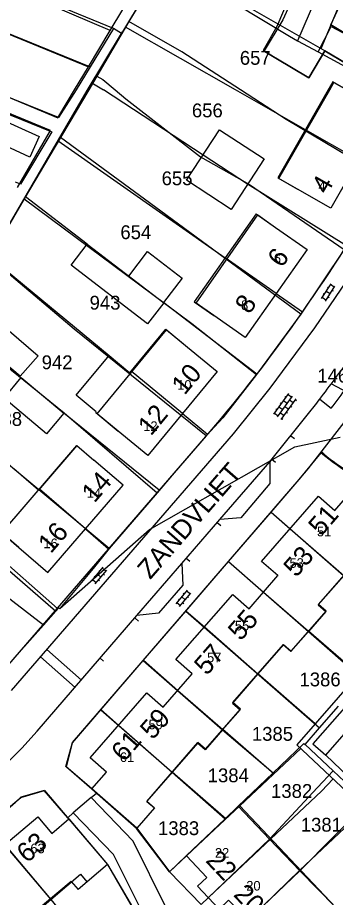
# Model space of a CAD drawing. Extents: x 148816 to 151297, y 399515 to 402500.
# Drawn here: x 150165.8 to 150207.2, y 400394.8 to 400509.4 of the extents above; entities that cross this region are included whole.
import ezdxf

# ---------------------------------------------------------------- set-up
doc = ezdxf.new("R2010")
doc.units = 0
for name, color, linetype in [('B01 Hoofdgebouw  [D] Norm', 7, 'Continuous'), ('B01 Hoofdgebouw  [T] Norm', 7, 'Continuous'), ('B01 hoofgebouw', 7, 'Continuous'), ('B02 Bijgebouw  [D] Norm', 7, 'Continuous'), ('B07 Tussenmuur  [D] Norm', 7, 'Continuous'), ('B07 Tussenmuur  [T] Norm', 7, 'Continuous'), ('G01 perceelsgrens', 7, 'Continuous'), ('S02 Open verharding  Norm', 7, 'Continuous'), ('T01 Muur  [D] Gem', 7, 'Continuous'), ('T04 Haag heg  [D] Gem', 7, 'Continuous'), ('V00 Kant verharding algemeen  [D] Norm', 7, 'Continuous'), ('V00 Kant verharding algemeen  [T] Norm', 7, 'Continuous'), ('V00 Kant verharding algemeen secundair  [T] Gem', 7, 'Continuous'), ('Z01 perceelnummer', 7, 'Continuous'), ('Z02 huisnummer', 7, 'Continuous'), ('Z02 Huisnummer  [Tekst] Norm', 7, 'Continuous'), ('Z06 straatnaam', 7, 'Continuous')]:
    doc.layers.add(name, color=color, linetype=linetype)

msp = doc.modelspace()

# ---------------------------------------------------------------- linework, layer by layer
at = {"layer": 'B01 Hoofdgebouw  [D] Norm'}
for p, q in [((150206.84, 400501.04), (150206.24, 400500)), ((150208.66, 400500), (150206.84, 400501.04)), ((150206.24, 400500), (150199.69, 400488.53)), ((150199.69, 400488.53), (150202.23, 400487.08)), ((150196.84, 400483.87), (150188.79, 400472.39)), ((150196.84, 400483.87), (150199.38, 400482.09)), ((150188.79, 400472.39), (150191.33, 400470.61)), ((150180.41, 400463.17), (150185.07, 400468.83)), ((150185.07, 400468.83), (150187.9, 400466.49)), ((150173.4, 400460.23), (150177.69, 400465.42)), ((150177.69, 400465.42), (150180.41, 400463.17)), ((150176.03, 400458.06), (150173.4, 400460.23)), ((150175.97, 400457.98), (150176.03, 400458.06)), ((150175.97, 400457.98), (150178.89, 400455.57)), ((150173.51, 400453.67), (150168.51, 400447.88)), ((150173.51, 400453.67), (150175.72, 400451.77)), ((150168.51, 400447.88), (150165.3, 400450.65)), ((150163.7, 400442.34), (150165.93, 400440.41)), ((150204.96, 400433), (150211.55, 400440.56)), ((150205.96, 400432.14), (150204.96, 400433)), ((150201.4, 400426.91), (150205.96, 400432.14)), ((150193.83, 400420.22), (150200.41, 400427.78)), ((150200.41, 400427.78), (150201.4, 400426.91)), ((150194.82, 400419.36), (150193.83, 400420.22)), ((150190.27, 400414.13), (150194.82, 400419.36)), ((150182.61, 400407.35), (150189.27, 400415)), ((150190.27, 400414.13), (150189.27, 400415)), ((150182.61, 400407.35), (150183.6, 400406.49)), ((150194.7, 400406.77), (150191.43, 400403.7)), ((150194.7, 400406.77), (150207.16, 400393.58)), ((150172.78, 400396.93), (150166.16, 400391.4)), ((150172.78, 400396.93), (150173.67, 400395.89))]:
    msp.add_line(p, q, dxfattribs=at)
at = {"layer": 'B01 Hoofdgebouw  [T] Norm'}
for p, q in [((150205.81, 400505.07), (150203.72, 400501.57)), ((150214.3, 400500), (150205.81, 400505.07)), ((150203.72, 400501.57), (150199.43, 400504.13)), ((150213.72, 400497.11), (150206.57, 400484.6)), ((150206.57, 400484.6), (150202.23, 400487.08)), ((150199.38, 400482.09), (150203.47, 400479.22)), ((150203.47, 400479.22), (150195.42, 400467.74)), ((150195.42, 400467.74), (150191.33, 400470.61)), ((150187.9, 400466.49), (150191.76, 400463.31)), ((150191.76, 400463.31), (150182.75, 400452.39)), ((150182.75, 400452.39), (150178.89, 400455.57)), ((150179.51, 400448.51), (150175.72, 400451.77)), ((150169.72, 400437.15), (150179.51, 400448.51)), ((150197.56, 400438.6), (150204.96, 400447.1)), ((150204.96, 400447.1), (150207.09, 400445.24)), ((150207.09, 400445.24), (150209.02, 400447.44)), ((150165.93, 400440.41), (150169.72, 400437.15)), ((150199.69, 400436.75), (150197.56, 400438.6)), ((150195.94, 400432.44), (150199.69, 400436.75)), ((150186.38, 400425.82), (150193.82, 400434.3)), ((150193.82, 400434.3), (150195.94, 400432.44)), ((150188.51, 400423.96), (150186.38, 400425.82)), ((150184.76, 400419.64), (150188.51, 400423.96)), ((150175.22, 400413.04), (150182.63, 400421.5)), ((150182.63, 400421.5), (150184.76, 400419.64)), ((150177.35, 400411.16), (150175.22, 400413.04)), ((150175.45, 400408.97), (150177.35, 400411.16)), ((150181.29, 400403.85), (150175.45, 400408.97)), ((150183.6, 400406.49), (150181.29, 400403.85)), ((150159.79, 400398.07), (150168.41, 400405.33)), ((150168.41, 400405.33), (150170.23, 400403.17)), ((150170.23, 400403.17), (150172.46, 400405.06)), ((150172.46, 400405.06), (150177.49, 400399.13)), ((150191.43, 400403.7), (150187.79, 400400.27)), ((150187.79, 400400.27), (150190.43, 400397.46)), ((150177.49, 400399.13), (150173.67, 400395.89)), ((150190.43, 400397.46), (150189.22, 400396.32)), ((150189.22, 400396.32), (150192.04, 400393.32))]:
    msp.add_line(p, q, dxfattribs=at)
at = {"layer": 'B01 hoofgebouw'}
for points in [[(150217.04, 400502.19), (150206.58, 400508.46), (150209.59, 400515.05), (150204.14, 400517.53), (150200.3, 400509.13), (150197.88, 400505.06), (150203.72, 400501.57)], [(150199.43, 400504.13), (150203.72, 400501.57), (150205.81, 400505.07), (150214.3, 400500)], [(150206.42, 400500), (150206.97, 400500.97), (150208.66, 400500)], [(150202.23, 400487.08), (150199.82, 400488.46), (150206.42, 400500)], [(150209.38, 400499.59), (150213.72, 400497.11), (150206.57, 400484.6), (150202.23, 400487.08)], [(150191.33, 400470.61), (150189.03, 400472.23), (150197.08, 400483.71), (150199.38, 400482.09)], [(150199.38, 400482.09), (150203.47, 400479.22), (150195.42, 400467.74), (150191.33, 400470.61)], [(150178.89, 400455.57), (150176.15, 400457.83), (150185.16, 400468.74), (150187.9, 400466.49)], [(150187.9, 400466.49), (150191.76, 400463.31), (150182.75, 400452.39), (150178.89, 400455.57)], [(150165.93, 400440.41), (150163.72, 400442.31), (150173.51, 400453.67), (150175.72, 400451.77)], [(150165.93, 400440.41), (150169.72, 400437.15), (150179.51, 400448.51), (150175.72, 400451.77)], [(150183.6, 400406.49), (150181.29, 400403.85), (150176.05, 400408.44), (150175.45, 400408.97), (150177.35, 400411.16), (150175.22, 400413.04), (150182.63, 400421.5), (150184.76, 400419.64), (150188.51, 400423.96), (150186.38, 400425.82), (150193.82, 400434.3), (150195.94, 400432.44), (150199.69, 400436.75), (150197.56, 400438.6), (150204.96, 400447.1), (150207.09, 400445.24), (150209.02, 400447.44), (150214.85, 400442.34), (150212.54, 400439.69)], [(150212.55, 400439.64), (150211.55, 400440.51), (150208.25, 400436.74), (150204.94, 400432.95), (150205.94, 400432.07), (150203.67, 400429.47), (150201.38, 400426.85), (150200.38, 400427.72), (150197.07, 400423.94), (150193.76, 400420.15), (150194.77, 400419.27), (150192.48, 400416.66), (150190.21, 400414.05), (150189.2, 400414.92), (150185.9, 400411.14), (150182.61, 400407.37), (150183.61, 400406.5)], [(150199.69, 400436.75), (150199.7, 400436.75)], [(150207.16, 400393.58), (150202.52, 400398.3), (150198.6, 400402.42), (150194.5, 400406.72), (150191.43, 400403.7)], [(150156.52, 400392.33), (150161.61, 400395.91), (150159.79, 400398.07), (150168.41, 400405.33), (150170.23, 400403.17), (150172.46, 400405.06), (150177.49, 400399.13), (150173.67, 400395.89)], [(150191.43, 400403.7), (150187.79, 400400.27), (150190.43, 400397.46), (150189.22, 400396.32), (150192.04, 400393.32), (150193.24, 400394.48), (150198.31, 400389.23), (150197.11, 400388.07), (150199.96, 400385.1), (150201.14, 400386.27), (150203.81, 400383.47), (150210.55, 400389.9), (150207.16, 400393.58)], [(150125.39, 400370.77), (150129.59, 400371.91), (150133.78, 400373.06), (150133.32, 400374.4), (150138.02, 400376.1), (150142.77, 400377.83), (150143.21, 400376.52), (150147.17, 400378.33), (150151.17, 400380.17), (150150.49, 400381.37), (150154.86, 400383.88), (150159.27, 400386.41), (150159.98, 400385.19), (150163.57, 400387.72), (150167.17, 400390.26), (150166.29, 400391.34), (150170.12, 400394.58), (150173.98, 400397.86), (150174.82, 400396.86), (150174.85, 400396.83)]]:
    msp.add_lwpolyline(points, dxfattribs=at)
at = {"layer": 'B02 Bijgebouw  [D] Norm'}
for p, q in [((150203.05, 400516.6), (150199.56, 400508.24)), ((150205.31, 400505.36), (150208.92, 400514.04)), ((150199.56, 400508.24), (150197.78, 400505.12)), ((150206.59, 400508.45), (150212.75, 400504.76)), ((150197.78, 400505.12), (150199.43, 400504.13))]:
    msp.add_line(p, q, dxfattribs=at)
for points in [[(150163.51, 400496.24), (150168.58, 400493.92), (150167.36, 400491.24), (150162.28, 400493.57)], [(150197.89, 400491), (150193.58, 400484.42), (150187.77, 400488.22), (150192.09, 400494.8)], [(150174.85, 400479.9), (150184.81, 400472.25), (150182.72, 400469.52), (150172.76, 400477.17)], [(150169.57, 400455.23), (150164.03, 400459.85), (150166.27, 400462.54), (150171.82, 400457.92)], [(150205.91, 400413.38), (150211.89, 400420.22), (150210.21, 400421.68), (150204.24, 400414.84)]]:
    msp.add_lwpolyline(points, close=True, dxfattribs=at)
for points in [[(150180.27, 400475.74), (150182.72, 400478.94), (150187.22, 400475.49), (150184.77, 400472.29)], [(150159.32, 400473.24), (150168.45, 400465.37), (150166.12, 400462.7), (150157.41, 400469.99), (150159.3, 400473.14)]]:
    msp.add_lwpolyline(points, dxfattribs=at)
at = {"layer": 'B07 Tussenmuur  [D] Norm'}
for p, q in [((150205.79, 400505.08), (150199.71, 400508.56)), ((150205.79, 400505.08), (150199.71, 400508.56)), ((150210.14, 400490.85), (150203.27, 400494.79)), ((150210.14, 400490.85), (150203.27, 400494.79)), ((150195.74, 400487.71), (150189.93, 400491.51)), ((150195.74, 400487.71), (150189.93, 400491.51)), ((150199.45, 400473.48), (150192.81, 400478.13)), ((150199.45, 400473.48), (150192.81, 400478.13)), ((150187.26, 400457.85), (150180.57, 400463.37)), ((150187.26, 400457.85), (150180.57, 400463.37)), ((150174.61, 400442.83), (150168.62, 400448)), ((150174.61, 400442.83), (150168.62, 400448))]:
    msp.add_line(p, q, dxfattribs=at)
at = {"layer": 'B07 Tussenmuur  [T] Norm'}
for p, q in [((150201.26, 400442.85), (150208.25, 400436.77)), ((150197.82, 400434.6), (150203.66, 400429.51)), ((150190.1, 400430.06), (150197.06, 400423.96)), ((150186.64, 400421.8), (150192.51, 400416.7)), ((150178.93, 400417.27), (150185.91, 400411.16)), ((150190.63, 400394.82), (150198.75, 400402.46)), ((150164.1, 400401.7), (150170.05, 400394.63)), ((150195.77, 400391.85), (150202.53, 400398.38))]:
    msp.add_line(p, q, dxfattribs=at)
at = {"layer": 'G01 perceelsgrens'}
for points in [[(150217.63, 400542.12), (150202.25, 400506.4)], [(150204.92, 400504.94), (150206.63, 400508.25), (150211.95, 400505.44), (150225.95, 400537.65)], [(150177.82, 400507.72), (150148.99, 400520.03)], [(150146.78, 400514.64), (150175, 400503)], [(150177.82, 400507.72), (150181, 400513.03)], [(150182.42, 400512.5), (150180.29, 400508.88)], [(150194.2, 400511.21), (150201.2, 400506.97), (150202.25, 400506.4)], [(150180.29, 400508.88), (150176.09, 400501.77)], [(150194.79, 400500), (150187.15, 400504.95), (150180.29, 400508.88)], [(150175, 400503), (150177.82, 400507.72)], [(150202.25, 400506.4), (150204.92, 400504.94)], [(150204.92, 400504.94), (150214.02, 400500)], [(150173.21, 400500), (150175, 400503)], [(150176.09, 400501.77), (150175.04, 400500)], [(150176.09, 400501.77), (150176.87, 400501.33), (150178.49, 400500)], [(150165.76, 400487.27), (150170.06, 400494.72), (150157.21, 400500)], [(150162.3, 400500), (150171.03, 400496.37), (150173.21, 400500)], [(150175.04, 400500), (150172.59, 400495.85), (150171.37, 400493.79)], [(150178.49, 400500), (150179.89, 400498.84), (150189.58, 400491.29), (150195.99, 400487.69), (150208.29, 400479.19)], [(150213.81, 400488.37), (150200.76, 400496.13), (150194.79, 400500)], [(150171.37, 400493.79), (150166.65, 400485.81)], [(150202.68, 400470.79), (150184.42, 400484.19), (150171.37, 400493.79)], [(150166.65, 400485.81), (150162.11, 400478.13)], [(150166.65, 400485.81), (150188.45, 400469.59), (150196.91, 400462.95)], [(150208.29, 400479.19), (150202.68, 400470.79)], [(150190.34, 400454.94), (150173.14, 400468.84), (150162.11, 400478.13)], [(150202.68, 400470.79), (150198.22, 400464.74), (150196.91, 400462.95)], [(150157.2, 400469.81), (150171.83, 400457.93), (150183.94, 400447.52)], [(150196.91, 400462.95), (150192.52, 400457.29), (150190.34, 400454.94)], [(150177.7, 400440.29), (150152.29, 400461.46)], [(150171.27, 400432.46), (150182.98, 400442.74), (150201.88, 400453.53), (150207.77, 400454.78)], [(150190.34, 400454.94), (150186.16, 400450.15), (150183.94, 400447.52)], [(150198.79, 400445), (150202.45, 400449.25), (150205.33, 400452.75), (150206.93, 400451.49)], [(150169.14, 400430.29), (150147.26, 400447.18), (150149.65, 400450.45)], [(150149.65, 400450.45), (150170.76, 400432.1)], [(150183.94, 400447.52), (150177.7, 400440.29)], [(150193.26, 400438.57), (150198.79, 400445)], [(150198.79, 400445), (150216.26, 400429.74)], [(150177.7, 400440.29), (150175.64, 400437.67), (150171.27, 400432.46)], [(150187.7, 400432.12), (150193.26, 400438.57)], [(150193.26, 400438.57), (150197.82, 400434.6), (150203.67, 400429.47), (150210.66, 400423.33)], [(150169.14, 400430.29), (150170.76, 400432.1)], [(150170.76, 400432.1), (150171.16, 400432.55), (150171.27, 400432.46)], [(150182.15, 400425.68), (150187.7, 400432.12)], [(150187.7, 400432.12), (150205.1, 400416.94)], [(150163.71, 400424.18), (150163.81, 400424.3), (150169.14, 400430.29)], [(150176.61, 400419.25), (150182.15, 400425.68)], [(150182.15, 400425.68), (150192.48, 400416.66), (150199.04, 400411.06)], [(150185.58, 400398.2), (150181.28, 400403.84), (150175.45, 400408.94), (150172.15, 400411.81), (150172.94, 400414.99), (150176.61, 400419.25)], [(150176.61, 400419.25), (150185.9, 400411.14), (150192.8, 400405.1)], [(150205.1, 400416.94), (150207.57, 400419.77)], [(150203.22, 400414.76), (150205.1, 400416.94)], [(150199.04, 400411.06), (150203.06, 400414.89), (150203.22, 400414.76)], [(150203.22, 400414.76), (150206.87, 400411.34)], [(150189.67, 400393.91), (150190.64, 400394.82), (150198.6, 400402.42), (150204.84, 400409.17), (150206.87, 400411.34)], [(150192.8, 400405.1), (150194.5, 400406.72), (150199.04, 400411.06)], [(150206.87, 400411.34), (150211.31, 400407.16)], [(150161.89, 400404.29), (150166.22, 400407.85), (150169.27, 400408.77), (150172.45, 400405.04), (150177.48, 400399.12), (150180.74, 400393.59)], [(150193.58, 400389.81), (150195.78, 400391.86), (150202.52, 400398.3), (150211.31, 400407.16)], [(150161.89, 400404.29), (150170.12, 400394.58), (150175.22, 400388.34)], [(150185.58, 400398.2), (150187.75, 400400.27), (150192.8, 400405.1)], [(150185.58, 400398.2), (150189.67, 400393.91)]]:
    msp.add_lwpolyline(points, dxfattribs=at)
msp.add_arc((150216.89, 400464.41), 16.31, 232.3732, 267.7987, dxfattribs=at)
at = {"layer": 'S02 Open verharding  Norm'}
for p, q in [((150205.35, 400472.83), (150206.6, 400474.76)), ((150205.86, 400472.5), (150207.1, 400474.44)), ((150206.12, 400474.3), (150206.25, 400474.22)), ((150207.02, 400474.31), (150206.52, 400474.64)), ((150206.75, 400473.89), (150206.88, 400473.81)), ((150205.94, 400472.63), (150205.43, 400472.96)), ((150205.58, 400473.46), (150205.7, 400473.38)), ((150205.98, 400473.8), (150206.48, 400473.47)), ((150206.21, 400473.05), (150206.34, 400472.97)), ((150199.14, 400457.79), (150201.09, 400460.46)), ((150201, 400460.34), (150201.48, 400459.98)), ((150199.63, 400457.44), (150201.57, 400460.1)), ((150200.11, 400459.13), (150199.99, 400459.21)), ((150200.11, 400457.09), (150202.06, 400459.75)), ((150200.41, 400459.53), (150200.89, 400459.18)), ((150200.7, 400459.93), (150200.58, 400460.02)), ((150201.67, 400459.23), (150201.19, 400459.58)), ((150201.97, 400459.63), (150202.09, 400459.54)), ((150199.23, 400457.91), (150199.71, 400457.56)), ((150199.52, 400458.32), (150199.4, 400458.41)), ((150199.82, 400458.72), (150200.3, 400458.37)), ((150200.01, 400457.96), (150200.49, 400457.61)), ((150200.6, 400458.77), (150201.08, 400458.42)), ((150200.79, 400458.01), (150200.91, 400457.93)), ((150201.38, 400458.82), (150201.5, 400458.73)), ((150200.2, 400457.21), (150200.32, 400457.12)), ((150175.44, 400436.07), (150176.93, 400437.83)), ((150175.9, 400435.69), (150177.39, 400437.44)), ((150176.39, 400437.43), (150176.51, 400437.33)), ((150177.29, 400437.33), (150176.83, 400437.71)), ((150176, 400435.8), (150175.54, 400436.19)), ((150175.75, 400436.67), (150175.86, 400436.57)), ((150176.19, 400436.95), (150176.64, 400436.56)), ((150176.32, 400436.18), (150176.43, 400436.09)), ((150176.97, 400436.95), (150177.08, 400436.85)), ((150186.42, 400433.09), (150187.89, 400434.86)), ((150186.88, 400432.71), (150188.35, 400434.48)), ((150187.16, 400433.98), (150187.62, 400433.59)), ((150187.36, 400434.46), (150187.47, 400434.36)), ((150188.26, 400434.36), (150187.79, 400434.74)), ((150187.94, 400433.98), (150188.05, 400433.88)), ((150186.98, 400432.82), (150186.52, 400433.21)), ((150186.72, 400433.69), (150186.84, 400433.59)), ((150187.3, 400433.21), (150187.41, 400433.11))]:
    msp.add_line(p, q, dxfattribs=at)
at = {"layer": 'T01 Muur  [D] Gem'}
msp.add_line((150177.49, 400399.13), (150180.7, 400393.57), dxfattribs=at)
at = {"layer": 'T04 Haag heg  [D] Gem'}
for p, q in [((150178.27, 400508), (150155.52, 400517.33)), ((150185.04, 400516.92), (150179.46, 400507.56)), ((150199.71, 400508.56), (150189.09, 400514.64)), ((150175.2, 400502.98), (150158.33, 400509.89)), ((150194.14, 400500), (150179.83, 400508.18)), ((150175.46, 400500.91), (150176.98, 400500)), ((150189.93, 400491.51), (150176.98, 400500)), ((150203.27, 400494.79), (150194.14, 400500)), ((150171.06, 400493.38), (150192.81, 400478.13)), ((150208.6, 400479.67), (150195.74, 400487.71)), ((150174.85, 400479.9), (150166.8, 400486.07)), ((150162.21, 400478.19), (150177.69, 400465.42)), ((150199.45, 400473.48), (150202.88, 400471.08)), ((150196.93, 400462.97), (150184.81, 400472.25)), ((150184.23, 400447.86), (150171.82, 400457.92)), ((150187.26, 400457.85), (150190.52, 400455.15)), ((150198.79, 400445.02), (150201.26, 400442.85)), ((150159.12, 400442.93), (150170.96, 400432.48)), ((150174.61, 400442.83), (150177.64, 400440.22)), ((150193.25, 400438.6), (150197.82, 400434.6)), ((150187.7, 400432.16), (150190.1, 400430.06)), ((150210.13, 400423.87), (150203.66, 400429.51)), ((150182.16, 400425.73), (150186.64, 400421.8)), ((150204.53, 400417.45), (150197.06, 400423.96)), ((150176.61, 400419.3), (150178.93, 400417.27)), ((150199.14, 400410.93), (150192.51, 400416.7)), ((150202.67, 400414.25), (150194.7, 400406.77)), ((150192.89, 400405.07), (150185.91, 400411.16)), ((150206.87, 400410.3), (150205.36, 400408.7)), ((150205.36, 400408.7), (150198.75, 400402.46)), ((150211.02, 400406.4), (150202.53, 400398.38))]:
    msp.add_line(p, q, dxfattribs=at)
msp.add_lwpolyline([(150181.29, 400403.85), (150185.58, 400398.17), (150187.79, 400400.27)], dxfattribs=at)
at = {"layer": 'V00 Kant verharding algemeen  [D] Norm'}
msp.add_line((150211.97, 400407.58), (150205.91, 400413.38), dxfattribs=at)
msp.add_lwpolyline([(150217.71, 400430.27), (150219.41, 400432.22), (150218.28, 400433.21), (150202.14, 400414.72), (150215.15, 400402.49)], dxfattribs=at)
at = {"layer": 'V00 Kant verharding algemeen  [T] Norm'}
for p, q in [((150178.26, 400507.99), (150173.39, 400500.01)), ((150174.86, 400499.9), (150179.45, 400507.56)), ((150179.32, 400507.35), (150178.26, 400507.99)), ((150159.32, 400473.24), (150174.86, 400499.9)), ((150171.12, 400496.4), (150162.14, 400500.03)), ((150173.39, 400500.01), (150171.12, 400496.4)), ((150210.08, 400477.32), (150204.43, 400469.01)), ((150204.43, 400469.01), (150198.61, 400461.16)), ((150198.61, 400461.16), (150193.84, 400455.22)), ((150203.61, 400450.65), (150210.14, 400459.08)), ((150198.76, 400451.74), (150203.68, 400457.85)), ((150163.82, 400424.2), (150190.84, 400455.52)), ((150193.84, 400455.22), (150164.96, 400421.78)), ((150201.35, 400454.96), (150201.82, 400454.58)), ((150198.76, 400451.74), (150198.62, 400451.58)), ((150198.88, 400451.89), (150199.35, 400451.52)), ((150202.45, 400449.26), (150203.61, 400450.65)), ((150172.93, 400415.03), (150202.45, 400449.26)), ((150187.18, 400438.32), (150192.12, 400444.04)), ((150191.79, 400443.68), (150192.25, 400443.28)), ((150187.75, 400439.02), (150188.21, 400438.62)), ((150168.35, 400416.49), (150181.33, 400431.54)), ((150181.08, 400431.22), (150181.54, 400430.83)), ((150176.53, 400425.98), (150176.98, 400425.59)), ((150166.33, 400414.29), (150168.35, 400416.49)), ((150172.08, 400411.88), (150172.93, 400415.03)), ((150175.45, 400408.97), (150172.08, 400411.88)), ((150169.25, 400408.79), (150166.21, 400407.89)), ((150172.33, 400405.21), (150169.25, 400408.79)), ((150175.36, 400407.86), (150173.04, 400405.84)), ((150175.36, 400407.86), (150176.05, 400408.44)), ((150180.84, 400402.19), (150175.36, 400407.86)), ((150173.04, 400405.84), (150172.33, 400405.21)), ((150178.29, 400400.43), (150173.04, 400405.84)), ((150185.13, 400393.49), (150180.84, 400402.19)), ((150182.81, 400391.41), (150178.29, 400400.43))]:
    msp.add_line(p, q, dxfattribs=at)
for points in [[(150156.73, 400499.98), (150170.26, 400494.51), (150166.17, 400487.71), (150165.5, 400487.99)], [(150205.13, 400459.72), (150206.62, 400458.54)], [(150198.63, 400451.57), (150198.63, 400448.73), (150194.84, 400444.28), (150192.12, 400444.04)], [(150187.18, 400438.32), (150187.29, 400435.49), (150184.13, 400431.84), (150181.33, 400431.54)]]:
    msp.add_lwpolyline(points, dxfattribs=at)
for centre, radius, start, end in [((150022.73, 400597.17), 219.9, 324.6533, 329.9408), ((150050.41, 400576.53), 185.38, 319.2483, 324.9084), ((150042.47, 400584.38), 206.83, 322.5232, 324.4081), ((150042.47, 400584.38), 204.93, 321.8712, 322.5197), ((150042.47, 400584.38), 204.93, 322.5197, 322.5313), ((150218.1, 400467.04), 19.06, 228.1301, 251.2056), ((150100.85, 400477.38), 90.93, 304.7254, 316.062), ((150084.86, 400498.05), 121.44, 305.0063, 312.0618)]:
    msp.add_arc(centre, radius, start, end, dxfattribs=at)
at = {"layer": 'V00 Kant verharding algemeen secundair  [T] Gem'}
for p, q in [((150201.35, 400454.96), (150201.82, 400454.58)), ((150192.12, 400444.04), (150198.62, 400451.58)), ((150198.88, 400451.89), (150199.35, 400451.52)), ((150191.79, 400443.68), (150192.25, 400443.28)), ((150187.75, 400439.02), (150188.21, 400438.62)), ((150181.33, 400431.54), (150187.18, 400438.32)), ((150181.08, 400431.22), (150181.54, 400430.83)), ((150169.59, 400427.14), (150174.1, 400423.15)), ((150173.27, 400422.19), (150168.75, 400426.17)), ((150176.53, 400425.98), (150176.98, 400425.59))]:
    msp.add_line(p, q, dxfattribs=at)
msp.add_arc((150020, 400601.04), 232.9, 322.6315, 324.2838, dxfattribs=at)
at = {"layer": 'Z01 perceelnummer'}
msp.add_lwpolyline([(150206.56, 400461.78), (150214.11, 400457.76)], dxfattribs=at)

# ---------------------------------------------------------------- texts
for s, p in [('657', (150194.72, 400503.26)), ('656', (150188.48, 400496.42)), ('655', (150184.54, 400487.58)), ('654', (150179.17, 400480.56)), ('943', (150175.16, 400471.38)), ('942', (150168.92, 400463.62)), ('1469', (150204.81, 400461.88)), ('838', (150162.35, 400456.24)), ('1386', (150202.49, 400422.33)), ('1385', (150196.29, 400415.24)), ('1384', (150190.54, 400409.84)), ('1382', (150198.79, 400407.8)), ('1381', (150202.66, 400403.41)), ('1383', (150184.07, 400402.96))]:
    msp.add_text(s, height=1.8, dxfattribs=at).set_placement(p)
at = {"layer": 'Z02 huisnummer'}
for s, rotation, p in [('4', 60.2551, (150206.08, 400486.27)), ('6', 54.9751, (150200.19, 400476.72)), ('8', 54.9751, (150195.95, 400470.68)), ('10', 50.4365, (150187.53, 400460.15)), ('12', 50.4365, (150183.15, 400454.84)), ('14', 49.2558, (150175.79, 400446.11)), ('51', 48.9326, (150205.3, 400441.78)), ('16', 49.2558, (150170.11, 400439.52)), ('53', 48.8518, (150202.06, 400436.41)), ('55', 48.8518, (150194.83, 400428.14)), ('57', 48.8518, (150190.42, 400423.64)), ('59', 48.8518, (150183.38, 400415.27)), ('61', 48.771, (150179.63, 400412.38)), ('63', 40.0917, (150166.99, 400399.23)), ('22', 313.1759, (150190.17, 400399.56)), ('20', 314.0276, (150193.77, 400395.12))]:
    msp.add_text(s, height=2.5, rotation=rotation, dxfattribs=at).set_placement(p)
at = {"layer": 'Z02 Huisnummer  [Tekst] Norm'}
for s, p in [('4', (150204.96, 400486.83)), ('6', (150199.15, 400477.42)), ('8', (150194.89, 400471.34)), ('10', (150186.57, 400460.95)), ('12', (150182.15, 400455.59)), ('14', (150174.8, 400446.88)), ('51', (150204.77, 400441.86)), ('16', (150169.15, 400440.32)), ('53', (150201.19, 400437.76)), ('55', (150194.08, 400429.61)), ('57', (150190.46, 400425.47)), ('59', (150182.83, 400416.73)), ('61', (150179.11, 400412.48)), ('63', (150167.45, 400400.6)), ('22', (150191.48, 400400.02)), ('20', (150195.56, 400395.74))]:
    msp.add_text(s, height=1.25, dxfattribs=at).set_placement(p)
at = {"layer": 'Z06 straatnaam'}
msp.add_text('ZANDVLIET', height=2.5, rotation=49.0135, dxfattribs=at).set_placement((150183.05, 400436.15))

doc.saveas('drawing.dxf')
